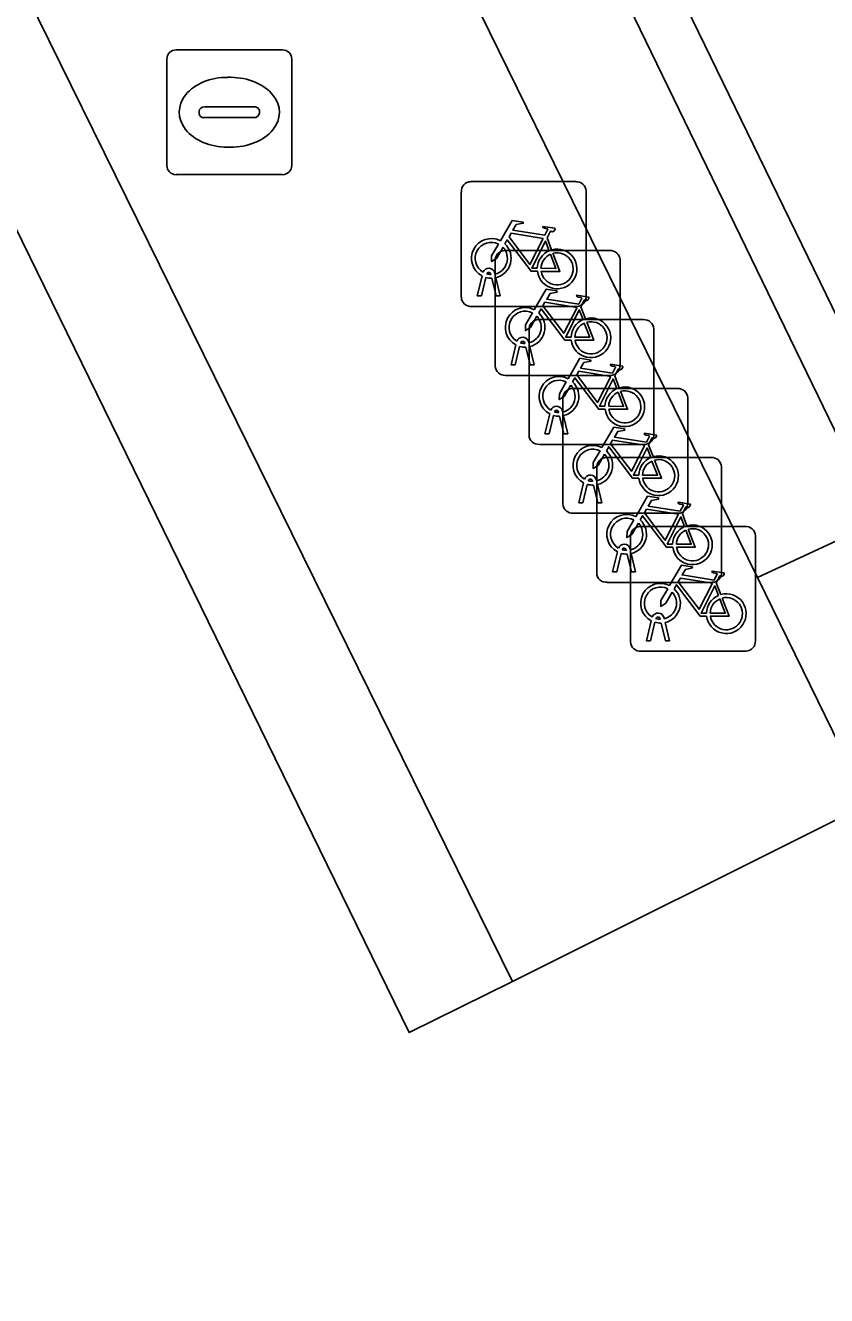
# Model space of a CAD drawing. Extents: x 160455 to 162082, y 388339 to 389736.
# Drawn here: x 160965.73 to 160972.15, y 388835.68 to 388845.86 of the extents above; entities that cross this region are included whole.
import ezdxf

# ---------------------------------------------------------------- set-up
doc = ezdxf.new("R2010")
doc.units = 0
for name, color, linetype in [('IMGEO_Fietsenrek', 7, 'Continuous'), ('IMGEO_Fietspad_gesloten', 7, 'Continuous'), ('IMGEO_Kolk', 7, 'Continuous'), ('IMGEO_Pand', 7, 'Continuous'), ('IMGEO_Voetpad_open', 7, 'Continuous')]:
    doc.layers.add(name, color=color, linetype=linetype)

msp = doc.modelspace()

# ---------------------------------------------------------------- linework, layer by layer
at = {"layer": 'IMGEO_Fietsenrek'}
for p, q in [((160969.297, 388844.606), (160970.138, 388844.606)), ((160970.138, 388844.606), (160969.297, 388844.606)), ((160969.222, 388843.681), (160969.222, 388844.522)), ((160969.222, 388844.522), (160969.222, 388843.681)), ((160970.222, 388844.531), (160970.222, 388843.69)), ((160970.222, 388843.69), (160970.222, 388844.531)), ((160969.909, 388844.155), (160969.945, 388844.06)), ((160969.568, 388844.054), (160970.409, 388844.054)), ((160970.409, 388844.054), (160969.568, 388844.054)), ((160969.493, 388843.129), (160969.493, 388843.97)), ((160969.493, 388843.97), (160969.493, 388843.129)), ((160970.493, 388843.979), (160970.493, 388843.138)), ((160970.493, 388843.138), (160970.493, 388843.979)), ((160969.349, 388843.69), (160969.388, 388843.85)), ((160969.418, 388843.838), (160969.383, 388843.69)), ((160969.46, 388843.862), (160969.459, 388843.866)), ((160969.501, 388843.69), (160969.467, 388843.832)), ((160969.491, 388843.873), (160969.492, 388843.866)), ((160969.499, 388843.836), (160969.534, 388843.69)), ((160969.383, 388843.69), (160969.349, 388843.69)), ((160969.534, 388843.69), (160969.501, 388843.69)), ((160970.147, 388843.606), (160969.306, 388843.606)), ((160969.306, 388843.606), (160970.147, 388843.606)), ((160970.18, 388843.603), (160970.216, 388843.508)), ((160969.839, 388843.501), (160970.68, 388843.501)), ((160970.68, 388843.501), (160969.839, 388843.501)), ((160969.764, 388842.576), (160969.764, 388843.417)), ((160969.764, 388843.417), (160969.764, 388842.576)), ((160970.764, 388843.426), (160970.764, 388842.585)), ((160970.764, 388842.585), (160970.764, 388843.426)), ((160969.62, 388843.138), (160969.659, 388843.298)), ((160969.689, 388843.286), (160969.654, 388843.138)), ((160969.731, 388843.31), (160969.73, 388843.314)), ((160969.762, 388843.321), (160969.763, 388843.314)), ((160969.77, 388843.284), (160969.805, 388843.138)), ((160969.772, 388843.138), (160969.738, 388843.28)), ((160969.654, 388843.138), (160969.62, 388843.138)), ((160969.805, 388843.138), (160969.772, 388843.138)), ((160970.418, 388843.054), (160969.577, 388843.054)), ((160969.577, 388843.054), (160970.418, 388843.054)), ((160970.451, 388843.05), (160970.487, 388842.955)), ((160970.11, 388842.949), (160970.951, 388842.949)), ((160970.951, 388842.949), (160970.11, 388842.949)), ((160970.035, 388842.024), (160970.035, 388842.865)), ((160970.035, 388842.865), (160970.035, 388842.024)), ((160971.035, 388842.874), (160971.035, 388842.033)), ((160971.035, 388842.033), (160971.035, 388842.874)), ((160969.891, 388842.585), (160969.93, 388842.745)), ((160969.96, 388842.733), (160969.925, 388842.585)), ((160970.002, 388842.757), (160970.001, 388842.761)), ((160970.043, 388842.585), (160970.009, 388842.727)), ((160970.033, 388842.768), (160970.034, 388842.761)), ((160970.041, 388842.731), (160970.076, 388842.585)), ((160969.925, 388842.585), (160969.891, 388842.585)), ((160970.076, 388842.585), (160970.043, 388842.585)), ((160970.689, 388842.501), (160969.848, 388842.501)), ((160969.848, 388842.501), (160970.689, 388842.501)), ((160970.722, 388842.498), (160970.758, 388842.403)), ((160970.381, 388842.396), (160971.222, 388842.396)), ((160971.222, 388842.396), (160970.381, 388842.396)), ((160970.306, 388841.471), (160970.306, 388842.312)), ((160970.306, 388842.312), (160970.306, 388841.471)), ((160971.306, 388842.321), (160971.306, 388841.48)), ((160971.306, 388841.48), (160971.306, 388842.321)), ((160970.162, 388842.033), (160970.201, 388842.193)), ((160970.231, 388842.181), (160970.196, 388842.033)), ((160970.273, 388842.205), (160970.272, 388842.209)), ((160970.314, 388842.033), (160970.28, 388842.175)), ((160970.304, 388842.216), (160970.305, 388842.209)), ((160970.312, 388842.179), (160970.347, 388842.033)), ((160970.196, 388842.033), (160970.162, 388842.033)), ((160970.347, 388842.033), (160970.314, 388842.033)), ((160970.96, 388841.949), (160970.119, 388841.949)), ((160970.119, 388841.949), (160970.96, 388841.949)), ((160970.993, 388841.945), (160971.029, 388841.85)), ((160970.577, 388840.919), (160970.577, 388841.76)), ((160970.577, 388841.76), (160970.577, 388840.919)), ((160970.652, 388841.844), (160971.493, 388841.844)), ((160971.493, 388841.844), (160970.652, 388841.844)), ((160971.577, 388841.769), (160971.577, 388840.928)), ((160971.577, 388840.928), (160971.577, 388841.769)), ((160970.544, 388841.652), (160970.543, 388841.656)), ((160970.575, 388841.663), (160970.576, 388841.656)), ((160970.433, 388841.48), (160970.472, 388841.64)), ((160970.502, 388841.628), (160970.467, 388841.48)), ((160970.585, 388841.48), (160970.551, 388841.622)), ((160970.583, 388841.626), (160970.618, 388841.48)), ((160970.467, 388841.48), (160970.433, 388841.48)), ((160970.618, 388841.48), (160970.585, 388841.48)), ((160971.231, 388841.396), (160970.39, 388841.396)), ((160970.39, 388841.396), (160971.231, 388841.396)), ((160971.264, 388841.393), (160971.3, 388841.298)), ((160970.704, 388840.928), (160970.743, 388841.088)), ((160970.773, 388841.076), (160970.738, 388840.928)), ((160970.815, 388841.1), (160970.814, 388841.104)), ((160970.856, 388840.928), (160970.822, 388841.07)), ((160970.846, 388841.111), (160970.847, 388841.104)), ((160970.854, 388841.074), (160970.889, 388840.928)), ((160971.502, 388840.844), (160970.661, 388840.844)), ((160970.661, 388840.844), (160971.502, 388840.844)), ((160970.738, 388840.928), (160970.704, 388840.928)), ((160970.889, 388840.928), (160970.856, 388840.928))]:
    msp.add_line(p, q, dxfattribs=at)
for points in [[(160969.535, 388844.132), (160969.63, 388844.296), (160969.716, 388844.282), (160969.718, 388844.273), (160969.662, 388844.262), (160969.635, 388844.217), (160969.891, 388844.176)], [(160969.891, 388844.176), (160969.916, 388844.225), (160969.91, 388844.229), (160969.887, 388844.233), (160969.875, 388844.24), (160969.874, 388844.243), (160969.876, 388844.248), (160969.971, 388844.233), (160969.973, 388844.223), (160969.963, 388844.21), (160969.951, 388844.204), (160969.937, 388844.21), (160969.909, 388844.155)], [(160969.556, 388844.08), (160969.504, 388843.99), (160969.464, 388843.965), (160969.465, 388844.012), (160969.52, 388844.106)], [(160969.831, 388843.888), (160969.781, 388843.888), (160969.59, 388844.139), (160969.571, 388844.107)], [(160969.878, 388844.151), (160969.621, 388844.192), (160969.604, 388844.163), (160969.771, 388843.943), (160969.878, 388844.151)], [(160969.926, 388844.053), (160969.896, 388844.13), (160969.787, 388843.912), (160969.83, 388843.912)], [(160969.86, 388843.912), (160969.98, 388843.911), (160969.936, 388844.025)], [(160969.956, 388844.032), (160970.011, 388843.887), (160969.861, 388843.887)], [(160969.806, 388843.58), (160969.901, 388843.744), (160969.987, 388843.73), (160969.989, 388843.721), (160969.933, 388843.71), (160969.906, 388843.665), (160970.162, 388843.624)], [(160970.162, 388843.624), (160970.187, 388843.673), (160970.181, 388843.677), (160970.158, 388843.681), (160970.146, 388843.688), (160970.145, 388843.691), (160970.147, 388843.696), (160970.242, 388843.681), (160970.244, 388843.671), (160970.234, 388843.658), (160970.222, 388843.652), (160970.208, 388843.658), (160970.18, 388843.603)], [(160970.102, 388843.336), (160970.052, 388843.336), (160969.861, 388843.587), (160969.842, 388843.555)], [(160970.149, 388843.599), (160969.892, 388843.64), (160969.875, 388843.611), (160970.042, 388843.391), (160970.149, 388843.599)], [(160969.827, 388843.528), (160969.775, 388843.438), (160969.735, 388843.413), (160969.736, 388843.46), (160969.791, 388843.554)], [(160970.197, 388843.501), (160970.167, 388843.578), (160970.058, 388843.36), (160970.101, 388843.36)], [(160970.131, 388843.36), (160970.251, 388843.359), (160970.207, 388843.473)], [(160970.227, 388843.48), (160970.282, 388843.335), (160970.132, 388843.335)], [(160970.077, 388843.027), (160970.172, 388843.191), (160970.258, 388843.177), (160970.26, 388843.168), (160970.204, 388843.157), (160970.177, 388843.112), (160970.433, 388843.071)], [(160970.42, 388843.046), (160970.163, 388843.087), (160970.146, 388843.058), (160970.313, 388842.838), (160970.42, 388843.046)], [(160970.433, 388843.071), (160970.458, 388843.12), (160970.452, 388843.124), (160970.429, 388843.128), (160970.417, 388843.135), (160970.416, 388843.138), (160970.418, 388843.143), (160970.513, 388843.128), (160970.515, 388843.118), (160970.505, 388843.105), (160970.493, 388843.099), (160970.479, 388843.105), (160970.451, 388843.05)], [(160970.098, 388842.975), (160970.046, 388842.885), (160970.006, 388842.86), (160970.007, 388842.907), (160970.062, 388843.001)], [(160970.373, 388842.783), (160970.323, 388842.783), (160970.132, 388843.034), (160970.113, 388843.002)], [(160970.468, 388842.948), (160970.438, 388843.025), (160970.329, 388842.807), (160970.372, 388842.807)], [(160970.402, 388842.807), (160970.522, 388842.806), (160970.478, 388842.92)], [(160970.498, 388842.927), (160970.553, 388842.782), (160970.403, 388842.782)], [(160970.348, 388842.475), (160970.443, 388842.639), (160970.529, 388842.625), (160970.531, 388842.616), (160970.475, 388842.605), (160970.448, 388842.56), (160970.704, 388842.519)], [(160970.704, 388842.519), (160970.729, 388842.568), (160970.723, 388842.572), (160970.7, 388842.576), (160970.688, 388842.583), (160970.687, 388842.586), (160970.689, 388842.591), (160970.784, 388842.576), (160970.786, 388842.566), (160970.776, 388842.553), (160970.764, 388842.547), (160970.75, 388842.553), (160970.722, 388842.498)], [(160970.644, 388842.231), (160970.594, 388842.231), (160970.403, 388842.482), (160970.384, 388842.45)], [(160970.691, 388842.494), (160970.434, 388842.535), (160970.417, 388842.506), (160970.584, 388842.286), (160970.691, 388842.494)], [(160970.739, 388842.396), (160970.709, 388842.473), (160970.6, 388842.255), (160970.643, 388842.255)], [(160970.369, 388842.423), (160970.317, 388842.333), (160970.277, 388842.308), (160970.278, 388842.355), (160970.333, 388842.449)], [(160970.673, 388842.255), (160970.793, 388842.254), (160970.749, 388842.368)], [(160970.769, 388842.375), (160970.824, 388842.23), (160970.674, 388842.23)], [(160970.619, 388841.922), (160970.714, 388842.086), (160970.8, 388842.072), (160970.802, 388842.063), (160970.746, 388842.052), (160970.719, 388842.007), (160970.975, 388841.966)], [(160970.962, 388841.941), (160970.705, 388841.982), (160970.688, 388841.953), (160970.855, 388841.733), (160970.962, 388841.941)], [(160970.975, 388841.966), (160971, 388842.015), (160970.994, 388842.019), (160970.971, 388842.023), (160970.959, 388842.03), (160970.958, 388842.033), (160970.96, 388842.038), (160971.055, 388842.023), (160971.057, 388842.013), (160971.047, 388842), (160971.035, 388841.994), (160971.021, 388842), (160970.993, 388841.945)], [(160970.64, 388841.87), (160970.588, 388841.78), (160970.548, 388841.755), (160970.549, 388841.802), (160970.604, 388841.896)], [(160970.915, 388841.678), (160970.865, 388841.678), (160970.674, 388841.929), (160970.655, 388841.897)], [(160971.01, 388841.843), (160970.98, 388841.92), (160970.871, 388841.702), (160970.914, 388841.702)], [(160970.944, 388841.702), (160971.064, 388841.701), (160971.02, 388841.815)], [(160971.04, 388841.822), (160971.095, 388841.677), (160970.945, 388841.677)], [(160970.89, 388841.37), (160970.985, 388841.534), (160971.071, 388841.52), (160971.073, 388841.511), (160971.017, 388841.5), (160970.99, 388841.455), (160971.246, 388841.414)], [(160971.246, 388841.414), (160971.271, 388841.463), (160971.265, 388841.467), (160971.242, 388841.471), (160971.23, 388841.478), (160971.229, 388841.481), (160971.231, 388841.486), (160971.326, 388841.471), (160971.328, 388841.461), (160971.318, 388841.448), (160971.306, 388841.442), (160971.292, 388841.448), (160971.264, 388841.393)], [(160971.186, 388841.126), (160971.136, 388841.126), (160970.945, 388841.377), (160970.926, 388841.345)], [(160971.233, 388841.389), (160970.976, 388841.43), (160970.959, 388841.401), (160971.126, 388841.181), (160971.233, 388841.389)], [(160971.281, 388841.291), (160971.251, 388841.368), (160971.142, 388841.15), (160971.185, 388841.15)], [(160970.911, 388841.318), (160970.859, 388841.228), (160970.819, 388841.203), (160970.82, 388841.25), (160970.875, 388841.344)], [(160971.215, 388841.15), (160971.335, 388841.149), (160971.291, 388841.263)], [(160971.311, 388841.27), (160971.366, 388841.125), (160971.216, 388841.125)]]:
    msp.add_lwpolyline(points, dxfattribs=at)
for centre, radius, start, end in [((160969.3, 388844.528), 0.0779, 92.4484, 184.2845), ((160969.3, 388844.528), 0.0779, 92.4484, 184.2845), ((160970.144, 388844.528), 0.0779, 2.4484, 94.2845), ((160970.144, 388844.528), 0.0779, 2.4484, 94.2845), ((160969.462, 388843.991), 0.159, 62.6766, 242.1369), ((160969.462, 388843.991), 0.129, 63.3192, 238.903), ((160969.462, 388843.991), 0.159, 283.5766, 46.6042), ((160969.462, 388843.991), 0.129, 283.6043, 43.4302), ((160969.571, 388843.976), 0.0779, 92.4484, 184.2845), ((160969.571, 388843.976), 0.0779, 92.4484, 184.2845), ((160969.989, 388843.907), 0.159, 113.3408, 178.3217), ((160969.989, 388843.907), 0.159, 187.0065, 105.7708), ((160969.989, 388843.907), 0.129, 113.923, 177.9556), ((160969.989, 388843.907), 0.129, 188.6715, 104.5883), ((160970.415, 388843.976), 0.0779, 2.4484, 94.2845), ((160970.415, 388843.976), 0.0779, 2.4484, 94.2845), ((160969.442, 388843.862), 0.0499, 12.8025, 158.6934), ((160969.462, 388843.991), 0.159, 253.9967, 271.7867), ((160969.442, 388843.862), 0.0174, 12.8025, 163.4502), ((160969.462, 388843.991), 0.129, 253.415, 269.0204), ((160970.144, 388843.684), 0.0779, 272.4484, 4.2845), ((160970.144, 388843.684), 0.0779, 272.4484, 4.2845), ((160969.3, 388843.684), 0.0779, 182.4484, 274.2845), ((160969.3, 388843.684), 0.0779, 182.4484, 274.2845), ((160969.733, 388843.439), 0.159, 62.6766, 242.1369), ((160969.733, 388843.439), 0.129, 63.3192, 238.903), ((160969.733, 388843.439), 0.129, 283.6043, 43.4302), ((160969.842, 388843.423), 0.0779, 92.4484, 184.2845), ((160969.842, 388843.423), 0.0779, 92.4484, 184.2845), ((160969.733, 388843.439), 0.159, 283.5766, 46.6042), ((160970.26, 388843.355), 0.159, 113.3408, 178.3217), ((160970.26, 388843.355), 0.159, 187.0065, 105.7708), ((160970.686, 388843.423), 0.0779, 2.4484, 94.2845), ((160970.686, 388843.423), 0.0779, 2.4484, 94.2845), ((160970.26, 388843.355), 0.129, 113.923, 177.9556), ((160970.26, 388843.355), 0.129, 188.6715, 104.5883), ((160969.713, 388843.31), 0.0499, 12.8025, 158.6934), ((160969.733, 388843.439), 0.159, 253.9967, 271.7867), ((160969.713, 388843.31), 0.0174, 12.8025, 163.4502), ((160969.733, 388843.439), 0.129, 253.415, 269.0204), ((160969.571, 388843.132), 0.0779, 182.4484, 274.2845), ((160969.571, 388843.132), 0.0779, 182.4484, 274.2845), ((160970.415, 388843.132), 0.0779, 272.4484, 4.2845), ((160970.415, 388843.132), 0.0779, 272.4484, 4.2845), ((160970.004, 388842.886), 0.159, 62.6766, 242.1369), ((160970.004, 388842.886), 0.129, 63.3192, 238.903), ((160970.004, 388842.886), 0.159, 283.5766, 46.6042), ((160970.004, 388842.886), 0.129, 283.6043, 43.4302), ((160970.113, 388842.871), 0.0779, 92.4484, 184.2845), ((160970.113, 388842.871), 0.0779, 92.4484, 184.2845), ((160970.531, 388842.802), 0.159, 113.3408, 178.3217), ((160970.531, 388842.802), 0.159, 187.0065, 105.7708), ((160970.531, 388842.802), 0.129, 113.923, 177.9556), ((160970.531, 388842.802), 0.129, 188.6715, 104.5883), ((160970.957, 388842.871), 0.0779, 2.4484, 94.2845), ((160970.957, 388842.871), 0.0779, 2.4484, 94.2845), ((160969.984, 388842.757), 0.0499, 12.8025, 158.6934), ((160969.984, 388842.757), 0.0174, 12.8025, 163.4502), ((160970.004, 388842.886), 0.159, 253.9967, 271.7867), ((160970.004, 388842.886), 0.129, 253.415, 269.0204), ((160969.842, 388842.579), 0.0779, 182.4484, 274.2845), ((160969.842, 388842.579), 0.0779, 182.4484, 274.2845), ((160970.686, 388842.579), 0.0779, 272.4484, 4.2845), ((160970.686, 388842.579), 0.0779, 272.4484, 4.2845), ((160970.275, 388842.334), 0.159, 62.6766, 242.1369), ((160970.275, 388842.334), 0.129, 63.3192, 238.903), ((160970.275, 388842.334), 0.129, 283.6043, 43.4302), ((160970.384, 388842.318), 0.0779, 92.4484, 184.2845), ((160970.384, 388842.318), 0.0779, 92.4484, 184.2845), ((160970.275, 388842.334), 0.159, 283.5766, 46.6042), ((160970.802, 388842.25), 0.159, 113.3408, 178.3217), ((160970.802, 388842.25), 0.159, 187.0065, 105.7708), ((160970.802, 388842.25), 0.129, 113.923, 177.9556), ((160970.802, 388842.25), 0.129, 188.6715, 104.5883), ((160971.228, 388842.318), 0.0779, 2.4484, 94.2845), ((160971.228, 388842.318), 0.0779, 2.4484, 94.2845), ((160970.255, 388842.205), 0.0499, 12.8025, 158.6934), ((160970.275, 388842.334), 0.159, 253.9967, 271.7867), ((160970.255, 388842.205), 0.0174, 12.8025, 163.4502), ((160970.275, 388842.334), 0.129, 253.415, 269.0204), ((160970.113, 388842.027), 0.0779, 182.4484, 274.2845), ((160970.113, 388842.027), 0.0779, 182.4484, 274.2845), ((160970.957, 388842.027), 0.0779, 272.4484, 4.2845), ((160970.957, 388842.027), 0.0779, 272.4484, 4.2845), ((160970.546, 388841.781), 0.159, 62.6766, 242.1369), ((160970.546, 388841.781), 0.129, 63.3192, 238.903), ((160970.546, 388841.781), 0.129, 283.6043, 43.4302), ((160970.546, 388841.781), 0.159, 283.5766, 46.6042), ((160970.655, 388841.766), 0.0779, 92.4484, 184.2845), ((160970.655, 388841.766), 0.0779, 92.4484, 184.2845), ((160971.073, 388841.697), 0.159, 113.3408, 178.3217), ((160971.073, 388841.697), 0.159, 187.0065, 105.7708), ((160971.073, 388841.697), 0.129, 113.923, 177.9556), ((160971.073, 388841.697), 0.129, 188.6715, 104.5883), ((160971.499, 388841.766), 0.0779, 2.4484, 94.2845), ((160971.499, 388841.766), 0.0779, 2.4484, 94.2845), ((160970.526, 388841.652), 0.0499, 12.8025, 158.6934), ((160970.526, 388841.652), 0.0174, 12.8025, 163.4502), ((160970.546, 388841.781), 0.129, 253.415, 269.0204), ((160970.546, 388841.781), 0.159, 253.9967, 271.7867), ((160970.384, 388841.474), 0.0779, 182.4484, 274.2845), ((160970.384, 388841.474), 0.0779, 182.4484, 274.2845), ((160971.228, 388841.474), 0.0779, 272.4484, 4.2845), ((160971.228, 388841.474), 0.0779, 272.4484, 4.2845), ((160970.817, 388841.229), 0.159, 62.6766, 242.1369), ((160970.817, 388841.229), 0.129, 63.3192, 238.903), ((160970.817, 388841.229), 0.129, 283.6043, 43.4302), ((160970.817, 388841.229), 0.159, 283.5766, 46.6042), ((160971.344, 388841.145), 0.159, 113.3408, 178.3217), ((160971.344, 388841.145), 0.159, 187.0065, 105.7708), ((160971.344, 388841.145), 0.129, 113.923, 177.9556), ((160971.344, 388841.145), 0.129, 188.6715, 104.5883), ((160970.797, 388841.1), 0.0499, 12.8025, 158.6934), ((160970.817, 388841.229), 0.159, 253.9967, 271.7867), ((160970.797, 388841.1), 0.0174, 12.8025, 163.4502), ((160970.817, 388841.229), 0.129, 253.415, 269.0204), ((160970.655, 388840.922), 0.0779, 182.4484, 274.2845), ((160970.655, 388840.922), 0.0779, 182.4484, 274.2845), ((160971.499, 388840.922), 0.0779, 272.4484, 4.2845), ((160971.499, 388840.922), 0.0779, 272.4484, 4.2845)]:
    msp.add_arc(centre, radius, start, end, dxfattribs=at)
at = {"layer": 'IMGEO_Fietspad_gesloten'}
msp.add_lwpolyline([(160981.143, 388830.068), (160969.977, 388852.944), (160969.108, 388854.725), (160967.226, 388853.81), (160968.207, 388851.798), (160979.24, 388829.116)], dxfattribs=at)
at = {"layer": 'IMGEO_Kolk'}
for p, q in [((160966.938, 388845.662), (160967.79, 388845.662)), ((160966.863, 388844.736), (160966.863, 388845.588)), ((160967.864, 388845.588), (160967.864, 388844.736)), ((160967.351, 388845.442), (160967.376, 388845.442)), ((160967.122, 388845.156), (160967.122, 388845.168)), ((160967.56, 388845.119), (160967.162, 388845.119)), ((160967.165, 388845.205), (160967.563, 388845.205)), ((160967.606, 388845.168), (160967.606, 388845.156)), ((160967.374, 388844.882), (160967.349, 388844.882)), ((160967.79, 388844.662), (160966.938, 388844.662))]:
    msp.add_line(p, q, dxfattribs=at)
for points in [[(160966.938, 388845.662), (160967.79, 388845.662)], [(160966.863, 388844.736), (160966.863, 388845.588)], [(160967.864, 388845.588), (160967.864, 388844.736)], [(160967.79, 388844.662), (160966.938, 388844.662)]]:
    msp.add_lwpolyline(points, dxfattribs=at)
for centre, radius, start, end in [((160966.94, 388845.586), 0.0765, 91.552, 178.448), ((160966.94, 388845.586), 0.0765, 91.552, 178.448), ((160967.788, 388845.586), 0.0765, 1.552, 88.448), ((160967.788, 388845.586), 0.0765, 1.552, 88.448), ((160967.162, 388845.165), 0.0403, 85.8775, 175.7526), ((160967.159, 388845.155), 0.0366, 178.938, 274.7102), ((160967.563, 388845.162), 0.043, 264.8664, 352.4533), ((160967.567, 388845.167), 0.0386, 1.7309, 96.639), ((160966.94, 388844.738), 0.0765, 181.552, 268.448), ((160966.94, 388844.738), 0.0765, 181.552, 268.448), ((160967.788, 388844.738), 0.0765, 271.552, 358.448), ((160967.788, 388844.738), 0.0765, 271.552, 358.448)]:
    msp.add_arc(centre, radius, start, end, dxfattribs=at)
for centre, major_axis, ratio, start_param, end_param in [((160967.35, 388845.162), (-0.387, 0.002), 0.722429, 4.712389, 7.853982), ((160967.375, 388845.162), (-0.39, 0.002), 0.717154, 1.570796, 4.712389)]:
    msp.add_ellipse(centre, major_axis=major_axis, ratio=ratio, start_param=start_param, end_param=end_param, dxfattribs=at)
at = {"layer": 'IMGEO_Pand'}
msp.add_lwpolyline([(160994.015, 388795.086), (160972.262, 388839.513), (160969.631, 388838.199), (160968.804, 388837.789), (160962.843, 388849.98), (160951.801, 388844.559), (160955.581, 388836.819), (160958.008, 388838.002), (160981.864, 388789.304)], dxfattribs=at)
at = {"layer": 'IMGEO_Voetpad_open'}
for points in [[(160947.014, 388884.131), (160951.4, 388886.278), (160945.5, 388898.364), (160943.082, 388897.181), (160948.262, 388886.604), (160945.527, 388885.278), (160946.404, 388883.487), (160959.714, 388856.328), (160962.843, 388849.98), (160968.804, 388837.789), (160969.631, 388838.199)], [(160968.207, 388851.798), (160967.226, 388853.81), (160965.786, 388856.765), (160954.001, 388880.949), (160953.626, 388880.772), (160955.917, 388876.08), (160957.838, 388872.115), (160956.869, 388871.643), (160958.323, 388868.654), (160959.297, 388869.127), (160961.258, 388865.103), (160963.876, 388859.674), (160967.853, 388851.597), (160972.565, 388841.887), (160978.889, 388828.943), (160979.24, 388829.116)], [(160966.856, 388851.087), (160971.593, 388841.435), (160972.565, 388841.887), (160967.853, 388851.597)], [(160979.736, 388828.183), (160979.24, 388829.116), (160978.889, 388828.943), (160972.565, 388841.887), (160971.593, 388841.435), (160978.413, 388827.493)]]:
    msp.add_lwpolyline(points, close=True, dxfattribs=at)
msp.add_lwpolyline([(160978.413, 388827.493), (160971.593, 388841.435), (160966.856, 388851.087), (160962.94, 388859.194), (160960.29, 388864.629), (160958.323, 388868.654), (160956.869, 388871.643), (160954.941, 388875.6), (160952.64, 388880.307), (160952.119, 388881.376), (160953.466, 388882.047), (160951.4, 388886.278), (160947.014, 388884.131), (160969.631, 388838.199), (160972.262, 388839.513), (160994.015, 388795.086)], dxfattribs=at)

doc.saveas('drawing.dxf')
